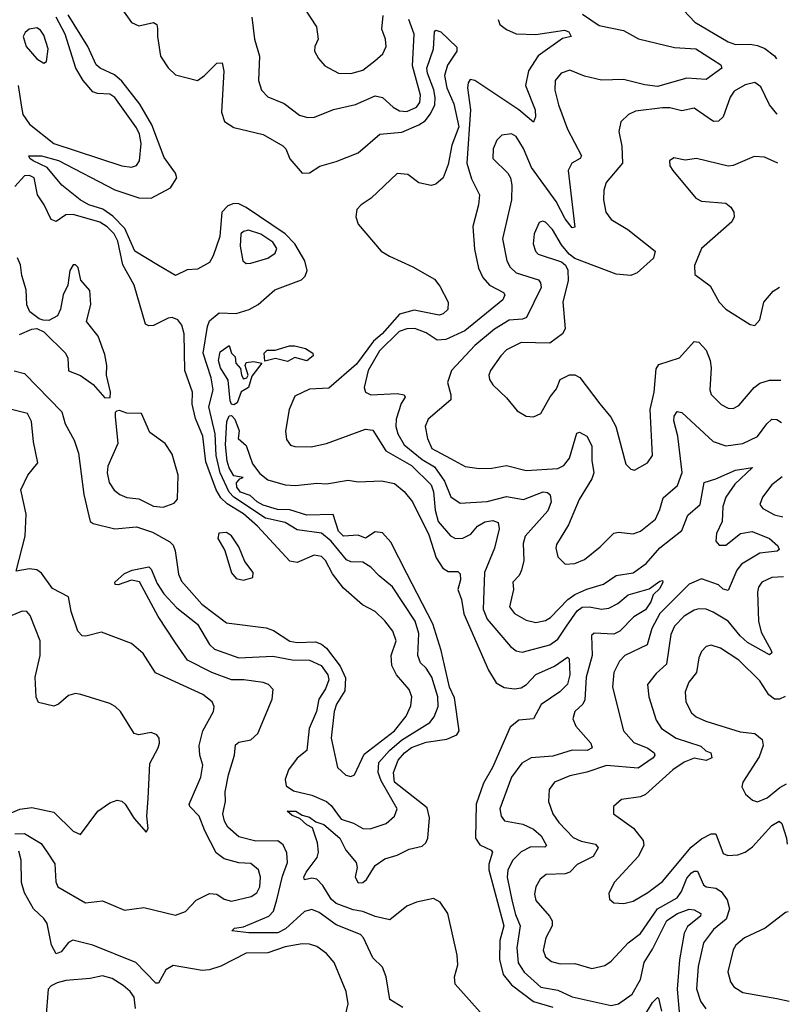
# Model space of a CAD drawing. Extents: x 2056909 to 2160450, y 827444 to 1016825.
# Tile 290 of 501: x 2141625 to 2144786, y 909273 to 913315. Entities that reach past the tile are written whole.
import ezdxf

# ---------------------------------------------------------------- set-up
doc = ezdxf.new("R2010")
doc.units = 0

msp = doc.modelspace()

# ---------------------------------------------------------------- linework, layer by layer
at = {"layer": '0CON10XD'}
for points in [[(2144728.9, 913524.3), (2144705, 913522.3), (2144675, 913527), (2144605, 913558.8), (2144575, 913557.7), (2144536.3, 913543.7), (2144485, 913532.5), (2144363.4, 913546.6), (2144333.4, 913536.6), (2144327.5, 913515), (2144352.8, 913352.8), (2144398.1, 913305), (2144535, 913223.1), (2144565, 913212.5), (2144625, 913214.2), (2144655, 913208.1), (2144686.3, 913196.3), (2144725, 913165.5), (2144733.9, 913153.6)], [(2142766.7, 913405), (2142844.3, 913285), (2142850.8, 913235), (2142837.5, 913205), (2142835.8, 913185), (2142852, 913155), (2142878, 913125), (2142935, 913095.5), (2142985, 913093.8), (2143035, 913106.8), (2143084.5, 913145), (2143116.5, 913175), (2143130, 913205), (2143127.7, 913235), (2143113.1, 913275), (2143118.5, 913331.5)], [(2142038.3, 913368.3), (2142085, 913303.5), (2142115, 913289.1), (2142175, 913303.3), (2142188.1, 913295), (2142191.2, 913278.8), (2142190.7, 913245), (2142204.2, 913165), (2142235, 913116.9), (2142265, 913087.7), (2142355, 913065.6), (2142384.7, 913085.3), (2142435, 913135.7), (2142457.2, 913137.2), (2142463.5, 913103.5), (2142453.8, 912935), (2142467, 912897), (2142505, 912872.1), (2142625, 912842.9), (2142706.6, 912796.6), (2142718.8, 912785), (2142735, 912743.3), (2142785, 912684.2), (2142815, 912685.8), (2142857.4, 912712.6), (2142925, 912731.8), (2143015, 912768), (2143105, 912844.7), (2143195, 912852.4), (2143265, 912882.6), (2143290.2, 912899.8), (2143312.5, 912927.5), (2143329.7, 912965), (2143331, 912995), (2143326.4, 913026.4), (2143299.6, 913095), (2143297.4, 913115), (2143324.7, 913195.3), (2143329.5, 913265), (2143335, 913271.1), (2143355, 913264.5), (2143421.2, 913201.2), (2143420.8, 913185), (2143382.6, 913127.4), (2143370.2, 913085), (2143380.2, 913035), (2143408.9, 912968.9), (2143428.2, 912875), (2143400.7, 912799.3), (2143385, 912720), (2143365, 912665.8), (2143335, 912639.2), (2143315, 912634.3), (2143265, 912644.5), (2143218.9, 912678.9), (2143175, 912683.1), (2143068.7, 912581.3), (2143027.3, 912555), (2143010, 912535), (2143005.3, 912505), (2143014.8, 912474.8), (2143109.4, 912365), (2143143.6, 912343.6), (2143240.3, 912300.3), (2143328.8, 912248.8), (2143351.2, 912221.2), (2143384.4, 912155), (2143383.1, 912125), (2143365, 912106.7), (2143348, 912102), (2143245, 912122.5), (2143185, 912105.6), (2143114.6, 912025.4), (2143078.7, 911995), (2143008.9, 911901.1), (2142895, 911802.4), (2142815, 911797.3), (2142755, 911768.6), (2142732.3, 911715), (2142717.3, 911625), (2142720.7, 911590.7), (2142737.8, 911567.8), (2142755, 911562.2), (2142821.7, 911561.7), (2142885, 911575.3), (2143046.1, 911633.9), (2143075, 911628.9), (2143128.4, 911545), (2143235, 911484.2), (2143314.8, 911405), (2143325, 911375.8), (2143331, 911301), (2143344, 911255), (2143395, 911195.3), (2143415, 911184.2), (2143445, 911186.1), (2143477.6, 911202.4), (2143504.9, 911235.1), (2143535, 911252.8), (2143569.1, 911259.1), (2143590.4, 911250.4), (2143594.6, 911225), (2143574.8, 911145.2), (2143534.2, 911045.8), (2143529.4, 910895), (2143545, 910853.9), (2143641.2, 910741.2), (2143665, 910723.6), (2143688.8, 910718.8), (2143802.2, 910747.8), (2143835, 910771.8), (2143870.8, 910825), (2143915, 910887.8), (2143935, 910902.8), (2143965, 910903.9), (2144015, 910894.2), (2144045, 910898.8), (2144081.4, 910918.6), (2144125, 910953.8), (2144211.2, 910978.8), (2144255, 911010), (2144265, 911012.5), (2144267.1, 911005), (2144255, 910980), (2144226.7, 910953.3), (2144217.2, 910925), (2144195, 910892.5), (2144147.2, 910862.8), (2144090.5, 910805), (2144065, 910792.6), (2143985, 910795.8), (2143973.7, 910786.3), (2143977.2, 910705), (2143952.3, 910615), (2143947, 910523), (2143937.7, 910505), (2143905.6, 910475), (2143897.5, 910445), (2143909.1, 910415), (2143971.5, 910345), (2143976.7, 910325), (2143956, 910314), (2143895, 910316), (2143815, 910291.7), (2143725.8, 910284.2), (2143687.1, 910262.9), (2143645.5, 910205), (2143597.7, 910075), (2143602.9, 910045), (2143616, 910026), (2143691.9, 910011.9), (2143735, 909992.2), (2143767.6, 909965), (2143789.4, 909925), (2143781.9, 909918.1), (2143725, 909918.6), (2143685, 909898.4), (2143651.2, 909865), (2143629.5, 909825), (2143628, 909795), (2143647.5, 909695), (2143661.2, 909641.2), (2143681, 909595), (2143666.5, 909505), (2143673, 909443), (2143696.9, 909405), (2143765, 909342.8), (2143835, 909331.1), (2143895, 909302.8), (2144055, 909268.5), (2144085, 909274.5), (2144140.9, 909315), (2144175, 909374.3), (2144190, 909445), (2144225, 909499.7), (2144283.4, 909616.6), (2144327.3, 909645), (2144375, 909663), (2144395, 909661), (2144422.5, 909645), (2144422.1, 909635), (2144368.4, 909591.6), (2144354.3, 909565), (2144335.5, 909455), (2144326.3, 909335), (2144335.7, 909225)], [(2141619.3, 913045), (2141632.2, 912955), (2141638.1, 912925), (2141665.3, 912885), (2141765.9, 912805.9), (2142045, 912714.5), (2142085, 912708.5), (2142105, 912715.7), (2142116.8, 912735), (2142124.2, 912805.8), (2142117.4, 912845), (2142105, 912871.2), (2142016, 912995), (2141995, 913009.3), (2141945, 913011.5), (2141925, 913018.5), (2141885.3, 913065), (2141855.8, 913115.8), (2141811.8, 913255), (2141775, 913324.7)], [(2143199.4, 909259.4), (2143145, 909292), (2143130.8, 909385), (2143115.7, 909425), (2143075, 909464), (2143037.1, 909545), (2143025, 909559.1), (2142925, 909599.1), (2142855, 909649.6), (2142825, 909661.8), (2142795, 909653.2), (2142717.3, 909582.7), (2142685, 909566), (2142566.7, 909566.7), (2142496.2, 909575), (2142507.5, 909585), (2142545, 909590.9), (2142648.9, 909635), (2142667, 909655), (2142681.5, 909701.5), (2142705, 909798.6), (2142725.8, 909855), (2142722.2, 909895), (2142707.8, 909927.8), (2142685, 909943.8), (2142595, 909942.3), (2142525, 909960), (2142479.7, 909999.7), (2142465.8, 910025), (2142459, 910055), (2142470.6, 910105), (2142468.8, 910145), (2142482.2, 910215), (2142507.2, 910295), (2142511.5, 910338.5), (2142525, 910349.5), (2142575, 910358.1), (2142603.5, 910385), (2142662.8, 910525), (2142666.2, 910565), (2142647.3, 910585), (2142625, 910593.9), (2142545.4, 910605.4), (2142495, 910604.8), (2142415, 910634.5), (2142314, 910685), (2142265, 910756.2), (2142193.5, 910865), (2142116.7, 911006.7), (2142084.3, 911014.3), (2142030, 910995), (2142016.7, 910996.7), (2142016.2, 911005), (2142055, 911040.8), (2142087.5, 911055), (2142155, 911068.1), (2142165, 911059.2), (2142189.6, 910999.6), (2142217.2, 910957.2), (2142270.7, 910900.7), (2142355, 910833.2), (2142405, 910750.4), (2142425, 910730), (2142525, 910695.2), (2142665, 910701.3), (2142745, 910686.8), (2142815.5, 910685.5), (2142863.6, 910663.6), (2142891.4, 910625), (2142894.9, 910605), (2142881.6, 910568.4), (2142854.5, 910525), (2142844.7, 910474.7), (2142814.5, 910405), (2142804.8, 910315.2), (2142765, 910282.7), (2142729.5, 910235), (2142715.3, 910195), (2142720, 910170), (2142749.2, 910149.2), (2142825, 910131.9), (2142885, 910104.7), (2142905, 910088.9), (2142945, 910032.9), (2142996.6, 910016.6), (2143035, 909994.5), (2143065, 909992.7), (2143130, 910015), (2143165, 910045.7), (2143175.9, 910075), (2143109.7, 910189.7), (2143097.6, 910225), (2143099.8, 910265), (2143143.9, 910315), (2143193.1, 910356.9), (2143310.2, 910429.8), (2143327, 910453), (2143344.3, 910495), (2143342, 910535), (2143318.4, 910615), (2143295, 910652.9), (2143270.8, 910675), (2143260.5, 910705), (2143264.8, 910795), (2143250.2, 910845), (2143156.5, 910986.5), (2143101.1, 911031.1), (2143067.4, 911067.4), (2143035, 911087.6), (2142985, 911089.5), (2142967.5, 911097.5), (2142905, 911173.8), (2142865, 911206.3), (2142765, 911221), (2142715, 911250.4), (2142635, 911268.2), (2142505.4, 911355), (2142485.9, 911375), (2142449.2, 911455), (2142432.4, 911525), (2142427.5, 911615), (2142402.4, 911725), (2142419.5, 911795), (2142411.9, 911845), (2142378.5, 911945), (2142396, 912055), (2142405, 912078.9), (2142445, 912111.7), (2142515, 912108.4), (2142567.5, 912125), (2142604.2, 912145.8), (2142672.5, 912205), (2142783.3, 912246.7), (2142798, 912262), (2142805.6, 912284.4), (2142796.7, 912325), (2142755.8, 912395), (2142715, 912435.7), (2142555, 912544.1), (2142525, 912558.9), (2142505, 912560.3), (2142479.9, 912550.1), (2142455.9, 912525), (2142447, 912425), (2142420.2, 912345), (2142405, 912317.7), (2142355, 912290.4), (2142312.9, 912287.1), (2142265, 912264), (2142195.1, 912305.1), (2142098.1, 912365), (2142057.4, 912457.4), (2142008.2, 912508.2), (2141966.8, 912536.8), (2141908.8, 912555), (2141873.2, 912575), (2141797.8, 912635), (2141737.8, 912707.8), (2141680.8, 912735), (2141666.2, 912745), (2141663.3, 912755), (2141714.6, 912755.4), (2141785, 912736.6), (2142016.5, 912616.5), (2142115, 912583), (2142165, 912581.9), (2142244.5, 912625), (2142271.1, 912665), (2142265.6, 912685), (2142219, 912749), (2142167.7, 912882.3), (2142118.1, 912968.1), (2142045, 913062.6), (2142015, 913088.7), (2141955.1, 913115.1), (2141939.1, 913129.1), (2141904.9, 913204.9), (2141824.8, 913334.8)], [(2142578.4, 913325), (2142590, 913235), (2142610, 913165), (2142605.6, 913065), (2142617.8, 913025), (2142645, 912997.5), (2142710.8, 912970.8), (2142775, 912922.9), (2142807.1, 912912.9), (2142835.4, 912914.6), (2142913.7, 912946.3), (2143005, 912966.6), (2143085, 913001.8), (2143114.7, 912994.7), (2143158.5, 912955), (2143185, 912940), (2143215, 912937.4), (2143255, 912955.9), (2143268.1, 912975), (2143271.2, 913005), (2143238.1, 913125), (2143246, 913255), (2143223.5, 913315)], [(2143591.1, 913315), (2143596.7, 913295), (2143625, 913273.9), (2143665, 913256.9), (2143745.6, 913254.4), (2143862.2, 913272.2), (2143880.5, 913265), (2143890.8, 913245), (2143855, 913237.7), (2143755, 913166.1), (2143715.7, 913105), (2143702.6, 913045), (2143741.9, 912945), (2143743.7, 912916.3), (2143735, 912893.8), (2143675, 912944.2), (2143495, 913065.6), (2143475, 913068.8), (2143467.1, 913055), (2143464.6, 913035), (2143477.3, 912945), (2143462, 912725), (2143481.1, 912661.1), (2143513.8, 912595), (2143510.3, 912555), (2143486.2, 912465), (2143492.7, 912372.7), (2143509.7, 912295), (2143526.9, 912256.9), (2143555.2, 912225.2), (2143611.9, 912195), (2143618.2, 912185), (2143609.6, 912165), (2143453, 912037), (2143375, 912001.8), (2143339.6, 911999.6), (2143295, 912029.2), (2143247.5, 912047.5), (2143215.7, 912045.7), (2143184.2, 912035), (2143102.4, 911955), (2143055.8, 911875), (2143040.6, 911805), (2143046.2, 911785), (2143067.5, 911775), (2143175, 911780.6), (2143204.4, 911774.4), (2143208.1, 911765), (2143191.5, 911738.5), (2143171.5, 911675), (2143170.4, 911645), (2143178.1, 911615), (2143205, 911570), (2143278.6, 911508.6), (2143328.4, 911478.4), (2143369.6, 911419.6), (2143396.1, 911356.1), (2143435, 911329.6), (2143545, 911336.6), (2143625, 911357), (2143695, 911344.7), (2143775, 911375.8), (2143793.4, 911373.4), (2143804, 911364), (2143807.6, 911335), (2143795, 911298.9), (2143700.7, 911195), (2143692.5, 911165), (2143695.4, 911095), (2143686.9, 911055), (2143676.8, 911033.2), (2143650.3, 911005), (2143654, 910975), (2143637.1, 910905), (2143657.2, 910877.2), (2143705, 910849.4), (2143745, 910840.6), (2143785, 910847.6), (2143805, 910860), (2143876.2, 910933.8), (2143905, 910955.6), (2143955, 910977.4), (2144023, 910997), (2144075, 911032.5), (2144145, 911043.9), (2144198.3, 911081.7), (2144253.8, 911146.2), (2144345, 911217.7), (2144370, 911280), (2144420, 911325), (2144436, 911415), (2144485, 911429.5), (2144564.7, 911465.3), (2144635, 911476.7), (2144561.9, 911408.1), (2144525.7, 911354.3), (2144513.7, 911316.3), (2144510.3, 911255), (2144487.2, 911205), (2144484.1, 911174.1), (2144497.8, 911157.8), (2144525, 911157.3), (2144585.4, 911205), (2144634.2, 911214.2), (2144704.3, 911185), (2144739.2, 911155), (2144745, 911140), (2144736.6, 911133.4), (2144664.8, 911125.2), (2144589.9, 911080.1), (2144570.3, 911055), (2144535, 910971.4), (2144515, 910976.7), (2144495, 910994.5), (2144425, 911018.8), (2144375, 910998), (2144255, 910877.4), (2144221.3, 910815), (2144201.9, 910748.1), (2144110.9, 910705), (2144089.3, 910680.7), (2144065.9, 910635), (2144059.7, 910575), (2144105.4, 910395), (2144147.1, 910347.1), (2144205, 910324), (2144231.1, 910305), (2144233.3, 910295), (2144226.7, 910285), (2144165, 910241.6), (2144035, 910253), (2143955, 910226), (2143885, 910210.9), (2143821.4, 910185), (2143800.5, 910155), (2143797.3, 910105), (2143814.6, 910055), (2143839.3, 910019.3), (2143898, 909958), (2143931.9, 909941.9), (2143990.6, 909930.6), (2144001.8, 909915), (2143980.3, 909879.7), (2143915, 909847.3), (2143885.2, 909814.8), (2143865, 909808.8), (2143788, 909805), (2143763.5, 909786.5), (2143745.6, 909755), (2143739.5, 909725), (2143745, 909698.8), (2143801.9, 909635), (2143812.2, 909615), (2143811.9, 909595), (2143786.7, 909545), (2143775.5, 909495), (2143785, 909467.5), (2143809.1, 909449.1), (2143845, 909439.1), (2143905, 909440.8), (2143975, 909420), (2144028.1, 909431.9), (2144055, 909450), (2144124.3, 909525.7), (2144175, 909563.2), (2144245.1, 909664.9), (2144325, 909710.5), (2144343.6, 909736.4), (2144365, 909790.4), (2144385, 909811.9), (2144395, 909819.6), (2144408.8, 909818.8), (2144433.8, 909763.8), (2144445, 909754.5), (2144485, 909748.9), (2144506.2, 909736.2), (2144531.1, 909701.1), (2144540, 909665), (2144527.4, 909622.6), (2144475, 909580.3), (2144434.2, 909525), (2144412.5, 909427.5), (2144405, 909336.7), (2144421.3, 909285), (2144443.9, 909253.9)], [(2143937.1, 913337.1), (2144005, 913290.4), (2144105, 913270), (2144166.3, 913236.3), (2144315, 913200), (2144402.5, 913195), (2144505, 913129.5), (2144508.5, 913115), (2144445, 913068.5), (2144365, 913073.9), (2144245, 913040.4), (2144193, 913047), (2144105, 913069.2), (2144015, 913066.1), (2143945, 913082.4), (2143885, 913107.9), (2143849.2, 913095), (2143824.7, 913065.3), (2143822.7, 913025), (2143838.7, 912965), (2143875.4, 912865), (2143933.1, 912755), (2143927.5, 912745), (2143893.1, 912725), (2143878.1, 912695), (2143905, 912463.3), (2143895, 912460.8), (2143865, 912497.5), (2143828.5, 912568.5), (2143728, 912708), (2143695, 912785.6), (2143665, 912835.5), (2143645, 912846.4), (2143605, 912840), (2143585, 912820), (2143570.5, 912785), (2143568.1, 912745), (2143630, 912685), (2143641.2, 912665), (2143647.1, 912635), (2143645.5, 912575.5), (2143608.8, 912415), (2143626.4, 912325), (2143639.2, 912299.2), (2143664.8, 912274.8), (2143756, 912246), (2143764.7, 912234.7), (2143766.7, 912215), (2143707.4, 912092.6), (2143690, 912085), (2143635, 912080.8), (2143575, 912044.7), (2143495, 911977.4), (2143398.8, 911875), (2143381.8, 911825), (2143396.6, 911775), (2143395.9, 911754.1), (2143303.1, 911675), (2143290.5, 911645), (2143299.7, 911595), (2143317.5, 911555), (2143395, 911512.9), (2143455, 911480), (2143512.5, 911472.5), (2143565, 911473.1), (2143625, 911484.5), (2143705, 911463.9), (2143835, 911472.4), (2143860, 911485), (2143883.2, 911515), (2143913.3, 911616.7), (2143925, 911621.5), (2143955, 911604.5), (2143974.7, 911565), (2143974.8, 911505), (2143983.8, 911455), (2143975, 911429.5), (2143922.5, 911345), (2143878.8, 911241.2), (2143829.5, 911160.5), (2143827.1, 911145), (2143835, 911110), (2143865, 911079.2), (2143905, 911082.1), (2143945, 911098.5), (2144009.2, 911150.8), (2144065, 911206.9), (2144085, 911210.8), (2144145, 911204.4), (2144175, 911215.5), (2144236, 911264), (2144254.6, 911304.6), (2144268.4, 911351.6), (2144327.1, 911402.9), (2144346.2, 911456.2), (2144328, 911605), (2144312.6, 911667.4), (2144313.3, 911686.7), (2144325, 911705.7), (2144345, 911702.2), (2144473.3, 911583.3), (2144525, 911565.8), (2144595, 911574.8), (2144655, 911603.3), (2144694, 911656), (2144715, 911674.6), (2144735, 911672.9), (2144754.1, 911661.7)], [(2141725, 913136.2), (2141735, 913142.5), (2141741.8, 913195), (2141725, 913251.4), (2141711.2, 913271.2), (2141695, 913281.1), (2141663.8, 913275), (2141647.6, 913262.4), (2141639.2, 913245), (2141651.9, 913205), (2141695, 913154.3), (2141725, 913136.2)], [(2144737, 912926.2), (2144735, 912927.5), (2144705, 912964.4), (2144669.1, 913039.1), (2144645, 913056.7), (2144605, 913046.8), (2144559.2, 913020.8), (2144543.7, 912996.3), (2144513.9, 912916.1), (2144495, 912898.5), (2144475, 912897.3), (2144395, 912950.8), (2144345, 912940), (2144295, 912952.4), (2144265, 912953.2), (2144155, 912939.2), (2144125.6, 912925), (2144094.3, 912895), (2144085.5, 912855), (2144098.8, 912795), (2144101.2, 912725), (2144034, 912646), (2144024.5, 912615), (2144022.7, 912575), (2144032.2, 912525), (2144054.3, 912495), (2144123, 912453), (2144235.7, 912365), (2144227.8, 912335), (2144162, 912275), (2144135, 912263.8), (2144075, 912269.8), (2143904.7, 912334.7), (2143881.7, 912351.7), (2143850.8, 912390.8), (2143813.9, 912453.9), (2143785, 912483.8), (2143772.9, 912487.1), (2143758.6, 912481.4), (2143737.9, 912435), (2143734.7, 912395), (2143743.1, 912365), (2143755, 912352.1), (2143850.8, 912320.8), (2143866.6, 912306.6), (2143876.5, 912286.5), (2143877.3, 912242.7), (2143856.1, 912156.1), (2143865.8, 912045), (2143854, 912025), (2143803, 911987), (2143685, 911989.2), (2143625, 911958.8), (2143600.9, 911935), (2143559.4, 911875), (2143551.9, 911855), (2143555, 911837.5), (2143568.6, 911815), (2143625, 911762.9), (2143668.8, 911708.8), (2143705, 911686.7), (2143735.9, 911684.1), (2143765, 911698), (2143803.7, 911766.3), (2143830.7, 911799.3), (2143845, 911838), (2143883.7, 911856.3), (2143905, 911856.4), (2143925.3, 911845.3), (2144007.7, 911737.7), (2144053.6, 911683.6), (2144074.4, 911645), (2144115, 911490), (2144135, 911468.8), (2144150, 911465), (2144203.8, 911495), (2144224.2, 911525.8), (2144214.7, 911715), (2144231.4, 911785), (2144238.8, 911881.2), (2144250.4, 911899.6), (2144335, 911927.1), (2144395, 911992.9), (2144415, 911990.8), (2144445, 911958), (2144461.6, 911915), (2144465.9, 911885), (2144459.6, 911795), (2144465, 911776), (2144505.8, 911735), (2144535, 911720.5), (2144555, 911718.5), (2144579.3, 911730.7), (2144642.5, 911805), (2144665, 911822), (2144704.6, 911834.6), (2144751.8, 911834.5)], [(2144739.7, 912725.5), (2144685, 912750), (2144642.3, 912752.3), (2144555, 912715.6), (2144535, 912713.3), (2144405, 912744.4), (2144358.3, 912738.3), (2144312.5, 912747.5), (2144294.4, 912735.6), (2144296, 912715), (2144308, 912695), (2144402.1, 912582.1), (2144425, 912569.2), (2144525, 912560.8), (2144545.5, 912545.5), (2144558.6, 912525), (2144560, 912505), (2144550.8, 912485), (2144425.7, 912375), (2144396.2, 912305), (2144398.3, 912268.3), (2144461.7, 912221.7), (2144498.1, 912155), (2144525, 912125.6), (2144625, 912064), (2144645, 912058.8), (2144665, 912082.5), (2144681.8, 912155), (2144720.1, 912199.9), (2144746.6, 912216.3)], [(2143232.2, 910497.8), (2143236.1, 910535), (2143225.4, 910565), (2143173.1, 910625), (2143153.3, 910663.3), (2143151.1, 910705), (2143172.1, 910765), (2143158.2, 910805), (2143125, 910846.7), (2143085, 910885.6), (2143033.1, 910913.1), (2142955, 910980.6), (2142909.8, 911039.8), (2142881.1, 911095), (2142865, 911111.1), (2142835, 911116.6), (2142765, 911086.8), (2142735, 911092.5), (2142602.5, 911235), (2142545, 911285.7), (2142477.3, 911327.3), (2142451.4, 911351.4), (2142432.8, 911385), (2142389.6, 911499.6), (2142376.9, 911605), (2142347.2, 911677.2), (2142333.9, 911736.1), (2142335.3, 911785), (2142303.3, 911875), (2142300.8, 912025), (2142291.1, 912061.1), (2142275, 912083.1), (2142252, 912092), (2142235, 912090), (2142175, 912059.5), (2142155, 912058.1), (2142142.5, 912065), (2142095.5, 912225), (2142048.3, 912308.3), (2142027.8, 912405), (2142013.4, 912435), (2141985, 912463.9), (2141955, 912483.5), (2141845, 912515.3), (2141815, 912513.8), (2141775, 912486.7), (2141755, 912494.4), (2141726.2, 912555), (2141697.7, 912595), (2141684.8, 912664.8), (2141665, 912675.2), (2141645, 912673.5), (2141605, 912630)], [(2142555, 912314.4), (2142575, 912314.5), (2142645, 912335.4), (2142674, 912356), (2142681.8, 912375), (2142665, 912400.8), (2142615, 912434.7), (2142565, 912450.7), (2142545, 912445.4), (2142533.8, 912435), (2142530.4, 912385), (2142541.4, 912325), (2142555, 912314.4)], [(2141625, 912022.5), (2141675, 912044), (2141695, 912046.7), (2141725, 912033.3), (2141813.8, 911945), (2141823.3, 911925), (2141825, 911872.5), (2141875, 911853.3), (2141927.3, 911817.3), (2141975, 911762.5), (2141997, 911763), (2141998.8, 911785), (2141982.2, 911855), (2141983.6, 911895), (2141975, 911940), (2141948, 912015), (2141900, 912075), (2141918, 912145), (2141912.7, 912202.7), (2141876.7, 912245), (2141865, 912297.5), (2141855, 912308.8), (2141845, 912308.8), (2141830.8, 912285), (2141822.5, 912225), (2141804.4, 912185), (2141793.1, 912126.9), (2141780.8, 912099.2), (2141745, 912080), (2141721.7, 912081.7), (2141705, 912086.7), (2141666.2, 912115), (2141654.5, 912144.5), (2141651.1, 912205), (2141633.8, 912265), (2141628.8, 912308.8), (2141616.3, 912336.3)], [(2142505, 911734.2), (2142495, 911736), (2142489.4, 911749.4), (2142480.8, 911835), (2142449.9, 911885), (2142442.2, 911915), (2142448.7, 911951.3), (2142485, 911976.9), (2142494.5, 911945), (2142510, 911930), (2142513.3, 911905), (2142532.6, 911882.6), (2142535.7, 911855), (2142545, 911840.8), (2142557.5, 911845), (2142564, 911855), (2142551.2, 911895), (2142555, 911907.5), (2142585, 911912), (2142620, 911905), (2142578.6, 911851.4), (2142565, 911804.2), (2142535, 911787.5), (2142518.8, 911741.2), (2142505, 911734.2)], [(2142725, 911912.1), (2142676, 911924), (2142632.5, 911912.5), (2142629.5, 911945), (2142642.3, 911957.7), (2142675, 911957.9), (2142733.9, 911976.1), (2142755, 911976.2), (2142799.4, 911965), (2142828.8, 911945), (2142831.2, 911935), (2142805, 911914.7), (2142755, 911927.8), (2142725, 911912.1)], [(2141602.7, 911872.7), (2141645, 911862.2), (2141797.8, 911705), (2141812.3, 911655), (2141848.4, 911588.4), (2141866.7, 911535), (2141888.5, 911365), (2141915, 911254.2), (2141926.4, 911246.4), (2142015.8, 911224.2), (2142105, 911233.1), (2142170.2, 911210.2), (2142241.8, 911171.8), (2142255, 911157.8), (2142263.9, 911133.9), (2142278.1, 911038.1), (2142289.6, 911009.6), (2142373.2, 910915), (2142475, 910838.5), (2142638, 910818), (2142667.6, 910807.6), (2142735, 910763.3), (2142765, 910758.3), (2142840.2, 910760.2), (2142865, 910751.4), (2142885.2, 910735.2), (2142941.3, 910661.3), (2142963.2, 910613.2), (2142960.2, 910559.8), (2142925.9, 910505), (2142916.3, 910475), (2142904.2, 910365), (2142930, 910245), (2142965, 910212.9), (2142985, 910207.5), (2143000, 910215), (2143040.5, 910299.5), (2143164.3, 910395), (2143212.9, 910455), (2143232.2, 910497.8)], [(2141605, 909973.1), (2141645, 909974.5), (2141712.8, 909932.8), (2141737.4, 909897.4), (2141769.2, 909849.2), (2141774.3, 909775), (2141782.3, 909755), (2141895, 909689.6), (2141965, 909697.5), (2142055, 909659.6), (2142135, 909670.8), (2142265, 909639.3), (2142306.6, 909653.4), (2142349.5, 909700.5), (2142405, 909727.5), (2142435, 909725.5), (2142465, 909704.5), (2142495, 909695.5), (2142575.3, 909714.7), (2142599.2, 909730.8), (2142611.6, 909755), (2142614.1, 909795), (2142605.4, 909825), (2142575, 909850.9), (2142525, 909853.8), (2142465, 909870), (2142432.5, 909895), (2142385.3, 909985.3), (2142362.7, 910045), (2142323.5, 910085), (2142321.8, 910095), (2142353.3, 910166.7), (2142369.3, 910205), (2142377.3, 910255), (2142364.5, 910295), (2142361.8, 910335), (2142376.9, 910395), (2142420.8, 910475), (2142424.2, 910495), (2142415.8, 910515), (2142378, 910545), (2142183.6, 910633.6), (2142132.4, 910712.4), (2142085, 910753.8), (2141960.7, 910800.7), (2141896.6, 910783.4), (2141881.2, 910785), (2141864.5, 910805), (2141836.7, 910885), (2141825, 910945.6), (2141759.6, 910979.6), (2141715, 911042.1), (2141695, 911056.8), (2141665, 911060.8), (2141610.8, 911050.8), (2141648.2, 911195), (2141652.2, 911285), (2141630, 911385), (2141658.8, 911445), (2141700, 911495), (2141681.8, 911581.8), (2141673.7, 911665), (2141657.6, 911697.6), (2141591.1, 911715)], [(2142215, 911313.2), (2142259.6, 911330.4), (2142273.1, 911346.9), (2142276.2, 911445), (2142250.9, 911530.9), (2142222.5, 911575), (2142159.7, 911619.7), (2142125, 911697.5), (2142065, 911700), (2142035, 911710), (2142023, 911707), (2142017.5, 911702.5), (2142016.7, 911685), (2142028.6, 911575), (2141987.8, 911482.2), (2141983.8, 911453.8), (2141992.1, 911415), (2142013.1, 911383.1), (2142036, 911365), (2142065, 911353.8), (2142115, 911347.3), (2142175, 911317.2), (2142215, 911313.2)], [(2143540, 909215), (2143414.4, 909355), (2143410.7, 909385), (2143424.2, 909435), (2143422.6, 909475), (2143384.2, 909645), (2143352.7, 909692.7), (2143325, 909707.2), (2143255, 909692), (2143215, 909675.7), (2143145, 909619.5), (2143085, 909633.4), (2143035, 909654.1), (2142995, 909660.5), (2142925, 909686.6), (2142905, 909704.7), (2142870.8, 909760.8), (2142845.8, 909785.8), (2142825, 909791.2), (2142794.4, 909784.4), (2142792.9, 909795), (2142802.3, 909815), (2142847.5, 909875), (2142852.6, 909897.4), (2142848.9, 909935), (2142827.5, 909997.5), (2142805, 910008.9), (2142775.9, 910035.9), (2142745, 910047.8), (2142723.8, 910065), (2142758.8, 910065), (2142785, 910048.6), (2142815, 910041.2), (2142841.3, 910021.3), (2142875, 910011.4), (2142940, 909955), (2142965, 909906), (2143007.7, 909855), (2143010.9, 909835), (2143003.6, 909795), (2143015, 909771.5), (2143035, 909772.7), (2143049.4, 909785), (2143085, 909842.2), (2143125, 909870), (2143175, 909884.6), (2143225, 909909.7), (2143277.6, 909922.4), (2143293.8, 909936.2), (2143301.4, 909955), (2143307.8, 910037.8), (2143298.8, 910078.8), (2143164.5, 910185), (2143160.5, 910225), (2143179.7, 910275), (2143205.3, 910305), (2143235, 910327.2), (2143295, 910348.4), (2143379, 910361), (2143420.4, 910379.6), (2143429.6, 910395), (2143411.5, 910531.5), (2143390.7, 910575), (2143355.9, 910725), (2143321.7, 910835), (2143215, 911040.9), (2143149.3, 911169.3), (2143115, 911208.5), (2143085, 911212.2), (2143045, 911186), (2143015, 911199.2), (2142955.5, 911194.5), (2142934.7, 911215), (2142913, 911283), (2142805, 911281), (2142735, 911303.1), (2142683.9, 911303.9), (2142625, 911321.3), (2142600, 911335), (2142571.9, 911361.9), (2142532.5, 911375), (2142517.1, 911395), (2142516.3, 911413.7), (2142530, 911430), (2142542.5, 911435), (2142505, 911441.5), (2142485, 911475.4), (2142477.2, 911502.8), (2142471.1, 911568.9), (2142476.5, 911665), (2142485, 911688.8), (2142495, 911690), (2142509.4, 911675), (2142527.3, 911627.3), (2142522.7, 911595), (2142555, 911566.7), (2142581.6, 911491.6), (2142611.1, 911451.1), (2142645, 911426), (2142715.3, 911405.3), (2142757.4, 911402.6), (2142845, 911412.2), (2142885, 911408.6), (2142975, 911424.2), (2143015, 911417.5), (2143111.2, 911421.2), (2143165, 911410), (2143205, 911378.1), (2143238.8, 911335), (2143305, 911200), (2143335.5, 911105.5), (2143362.8, 911062.8), (2143385, 911049.6), (2143425, 911050), (2143435, 911039.4), (2143436.1, 911015), (2143424.8, 910975), (2143439.7, 910935), (2143449.8, 910875), (2143551.2, 910645), (2143582.6, 910592.6), (2143615, 910573.3), (2143657.4, 910567.4), (2143685, 910571.4), (2143707.3, 910585), (2143745, 910626.8), (2143821.5, 910661.5), (2143875, 910697.1), (2143881.4, 910691.4), (2143884.8, 910625), (2143875, 910587.5), (2143843.9, 910555), (2143767.1, 910502.9), (2143736, 910444), (2143675, 910438.8), (2143640.1, 910409.9), (2143566.6, 910245), (2143529.9, 910180.1), (2143499.8, 910095), (2143497.1, 909955), (2143515, 909927.9), (2143562, 909905), (2143566.8, 909896.8), (2143552, 909848), (2143552.2, 909825), (2143614, 909595), (2143597.1, 909535), (2143596.3, 909456.3), (2143611.2, 909395), (2143645, 909352.2), (2143735, 909284.1), (2143815, 909260.5)], [(2144757.1, 911438.6), (2144714.6, 911405.4), (2144676.1, 911355), (2144664.5, 911325), (2144677.6, 911307.6), (2144725, 911282.1), (2144759.4, 911273.3)], [(2142545, 911014.3), (2142582.5, 911025), (2142583.8, 911045), (2142550.3, 911090.3), (2142525, 911151.2), (2142495, 911196.2), (2142475, 911210), (2142443.8, 911206.2), (2142438.8, 911185), (2142467.5, 911135), (2142495, 911043.3), (2142515, 911020), (2142545, 911014.3)], [(2144762.7, 911027.8), (2144715, 911025.3), (2144673.6, 911005), (2144659.3, 910985), (2144655.3, 910965), (2144659.5, 910845), (2144670.9, 910800.9), (2144712.2, 910725), (2144714, 910715), (2144705, 910707.5), (2144615, 910758.1), (2144584.7, 910785), (2144535.1, 910845.1), (2144472.9, 910882.9), (2144445, 910894.2), (2144415, 910896.3), (2144395, 910891.2), (2144355, 910866.6), (2144315.3, 910825), (2144299.2, 910790.8), (2144281.5, 910668.5), (2144239.9, 910630.1), (2144203.5, 910585), (2144209.6, 910535), (2144239.3, 910439.3), (2144261.8, 910405), (2144322.2, 910365), (2144422.7, 910332.7), (2144443.6, 910313.6), (2144464.5, 910304.5), (2144467.5, 910285), (2144445, 910273.3), (2144395, 910283.5), (2144355, 910267.1), (2144307.2, 910235), (2144195, 910133.5), (2144175, 910124.5), (2144096.8, 910113.2), (2144064, 910085), (2144064.4, 910054.4), (2144146.4, 909996.4), (2144185.5, 909945.5), (2144188.6, 909925), (2144165, 909879.2), (2144066.9, 909773.1), (2144045, 909727.5), (2144048, 909705), (2144065, 909689.2), (2144107, 909687), (2144145, 909696.5), (2144205, 909732.3), (2144265, 909777.1), (2144382.5, 909917.5), (2144425, 909952), (2144465, 909972.7), (2144485, 909972.5), (2144515, 909891.4), (2144533.8, 909883.8), (2144575, 909885.9), (2144605, 909897.6), (2144635, 909918.8), (2144715, 910006.2), (2144745, 910024.2), (2144755.4, 910015.4), (2144774.7, 909955), (2144777.6, 909929.5)], [(2141515, 910027.4), (2141626.2, 910073.8), (2141675, 910080.5), (2141765, 910062.1), (2141845, 909983.8), (2141875, 909970), (2141945.7, 910065), (2141995, 910100), (2142025, 910110.8), (2142045, 910106), (2142058.8, 910095), (2142095.7, 910035.7), (2142145, 909980), (2142152.5, 909995), (2142147.5, 910045), (2142152.4, 910117.6), (2142159.1, 910260.9), (2142194.4, 910325), (2142199.4, 910345), (2142197.5, 910365), (2142188.9, 910378.9), (2142165, 910388.6), (2142115, 910379.2), (2142095, 910383.8), (2142038.6, 910475), (2142018, 910495), (2141995, 910507.5), (2141876.7, 910545), (2141855, 910548.2), (2141825, 910540.5), (2141784.7, 910505.3), (2141765, 910497.2), (2141702, 910512), (2141692.9, 910532.9), (2141688.8, 910615), (2141709.5, 910705), (2141709.5, 910765), (2141668.3, 910868.3), (2141655, 910885.7), (2141635, 910886.7), (2141455, 910811.2)], [(2144769.3, 910536.1), (2144745.3, 910524.7), (2144725, 910526), (2144702.8, 910542.8), (2144665, 910600.9), (2144579.6, 910685), (2144504.2, 910735), (2144465, 910746.5), (2144445, 910741.4), (2144425, 910721.2), (2144414.4, 910695), (2144405.5, 910635), (2144373.6, 910595), (2144359.1, 910555), (2144360.9, 910515), (2144385, 910469.2), (2144403.4, 910453.4), (2144443.8, 910435), (2144585, 910390.8), (2144645, 910383.8), (2144675, 910360), (2144678.5, 910335), (2144662, 910288), (2144596, 910185), (2144591.2, 910165), (2144605.7, 910135.7), (2144635, 910111.2), (2144655, 910104.3), (2144695, 910120.5), (2144747.9, 910162.1), (2144774.2, 910177.4)], [(2142950.3, 909169.7), (2142974.1, 909275), (2142965.8, 909325.8), (2142916.7, 909445), (2142885, 909481.2), (2142845, 909509.6), (2142815, 909520), (2142785, 909521.5), (2142715, 909509.2), (2142645, 909483.8), (2142555, 909482.3), (2142451.1, 909428.9), (2142405, 909413.8), (2142375, 909411.3), (2142255, 909431.8), (2142225.9, 909414.1), (2142195, 909360), (2142185, 909359.4), (2142102.7, 909445), (2141925, 909515.8), (2141844, 909536), (2141825, 909526.5), (2141795, 909488), (2141775, 909480), (2141755.6, 909515), (2141737.6, 909605), (2141725, 909625.3), (2141681.9, 909665), (2141645, 909730), (2141632.4, 909772.4), (2141631.8, 909865), (2141621.7, 909901.7)], [(2144781.3, 909652.4), (2144770.2, 909649.8), (2144687.1, 909585), (2144602.7, 909545), (2144566.7, 909515), (2144555, 909496), (2144533.6, 909406.4), (2144545.3, 909365.3), (2144558.1, 909345), (2144595, 909321.5), (2144735, 909296.5), (2144786.3, 909285.8)], [(2142101.4, 909255), (2142095, 909302.5), (2142079.6, 909325), (2142050.5, 909350.5), (2142005, 909379.1), (2141965, 909389.7), (2141915, 909379.1), (2141815, 909371.1), (2141779.2, 909360.8), (2141755, 909349.3), (2141741.9, 909335), (2141731.9, 909215)], [(2144184.3, 909215), (2144225, 909280.5), (2144245, 909301.2), (2144248.6, 909298.6), (2144261.1, 909245)]]:
    msp.add_lwpolyline(points, dxfattribs=at)

doc.saveas('drawing.dxf')
